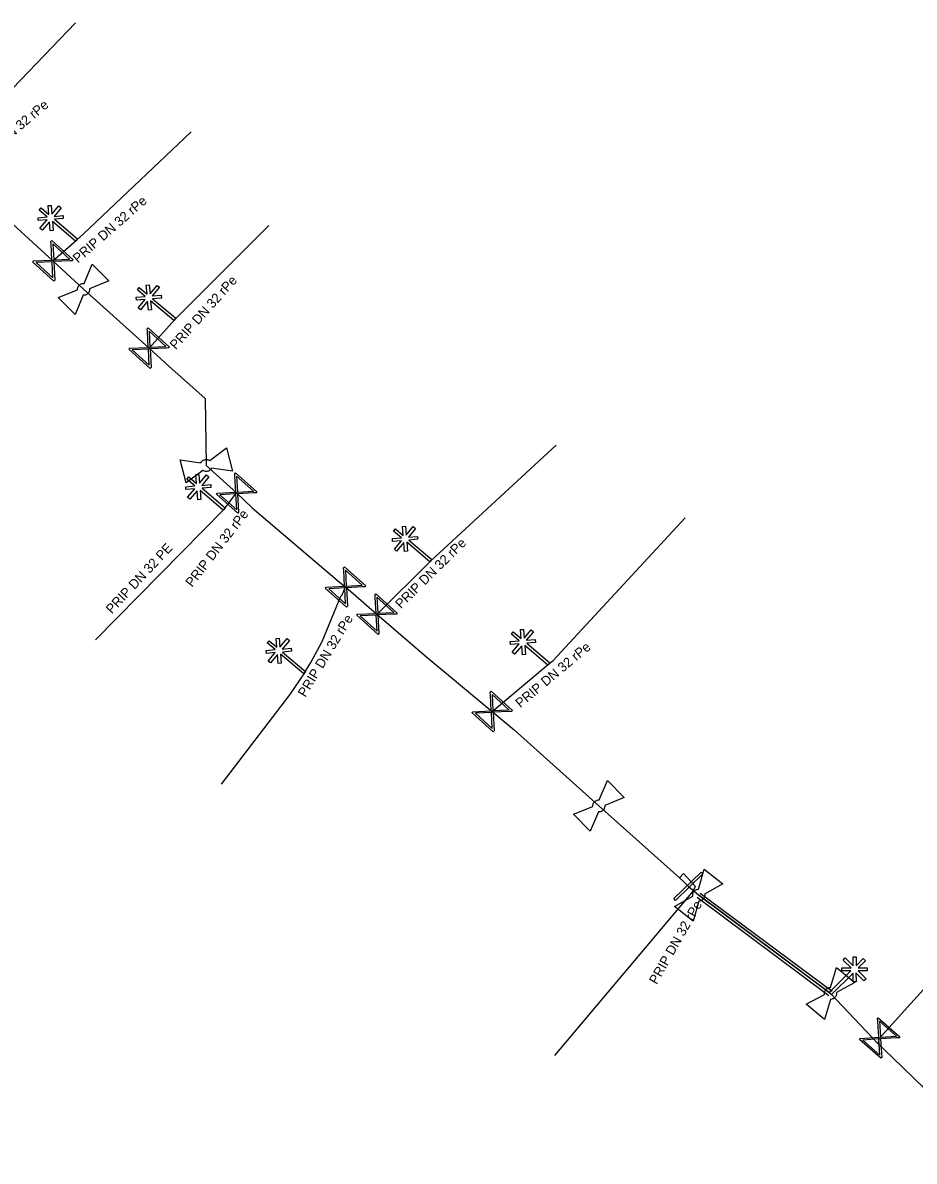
# Model space of a CAD drawing. Extents: x -643544 to -637295, y -1119190 to -1111715.
# Drawn here: x -640857 to -640810.3, y -1114804.7 to -1114745.1 of the extents above; entities that cross this region are included whole.
import ezdxf

# ---------------------------------------------------------------- set-up
doc = ezdxf.new("R2010")
doc.units = 0
for name, color, linetype in [('Default', 7, 'Continuous'), ('VP Chránička', 7, 'Continuous'), ('VP Chránička - okraje', 7, 'Continuous'), ('VP Lomový bod', 7, 'Continuous'), ('VP Popis přípojky', 7, 'Continuous'), ('VP Přípojka', 7, 'Continuous'), ('VP Změna materiálu', 7, 'Continuous'), ('VP Řad', 7, 'Continuous'), ('VP Šoupě', 7, 'Continuous')]:
    doc.layers.add(name, color=color, linetype=linetype)

msp = doc.modelspace()

# ---------------------------------------------------------------- linework, layer by layer
at = {"layer": 'Default'}
for points in [[(-640854.103, -1114759.042), (-640854.107, -1114758.99), (-640854.093, -1114758.939), (-640854.068, -1114758.856), (-640854.01, -1114758.798), (-640853.952, -1114758.741), (-640853.871, -1114758.718), (-640853.818, -1114758.704), (-640853.765, -1114758.708)], [(-640853.478, -1114758.998), (-640853.474, -1114759.051), (-640853.489, -1114759.103), (-640853.512, -1114759.184), (-640853.57, -1114759.242), (-640853.628, -1114759.299), (-640853.712, -1114759.322), (-640853.763, -1114759.337), (-640853.815, -1114759.332)], [(-640847.652, -1114768.101), (-640847.628, -1114768.054), (-640847.59, -1114768.017), (-640847.527, -1114767.958), (-640847.448, -1114767.937), (-640847.368, -1114767.917), (-640847.287, -1114767.939), (-640847.234, -1114767.953), (-640847.191, -1114767.984)], [(-640847.09, -1114768.379), (-640847.113, -1114768.426), (-640847.152, -1114768.464), (-640847.213, -1114768.522), (-640847.292, -1114768.543), (-640847.372, -1114768.563), (-640847.455, -1114768.54), (-640847.507, -1114768.527), (-640847.55, -1114768.497)], [(-640827.133, -1114786.082), (-640827.137, -1114786.03), (-640827.123, -1114785.979), (-640827.098, -1114785.896), (-640827.04, -1114785.838), (-640826.982, -1114785.781), (-640826.901, -1114785.758), (-640826.848, -1114785.744), (-640826.795, -1114785.748)], [(-640826.508, -1114786.038), (-640826.504, -1114786.091), (-640826.519, -1114786.143), (-640826.542, -1114786.224), (-640826.6, -1114786.282), (-640826.658, -1114786.339), (-640826.742, -1114786.362), (-640826.793, -1114786.377), (-640826.845, -1114786.372)], [(-640821.899, -1114790.789), (-640821.908, -1114790.738), (-640821.9, -1114790.685), (-640821.886, -1114790.6), (-640821.835, -1114790.536), (-640821.784, -1114790.472), (-640821.706, -1114790.44), (-640821.655, -1114790.419), (-640821.602, -1114790.418)], [(-640821.283, -1114790.671), (-640821.273, -1114790.723), (-640821.281, -1114790.777), (-640821.294, -1114790.86), (-640821.345, -1114790.924), (-640821.396, -1114790.988), (-640821.477, -1114791.021), (-640821.526, -1114791.042), (-640821.579, -1114791.043)], [(-640815, -1114795.922), (-640815.008, -1114795.871), (-640814.999, -1114795.818), (-640814.982, -1114795.733), (-640814.93, -1114795.67), (-640814.878, -1114795.607), (-640814.799, -1114795.577), (-640814.748, -1114795.558), (-640814.695, -1114795.558)], [(-640814.382, -1114795.818), (-640814.373, -1114795.87), (-640814.382, -1114795.924), (-640814.397, -1114796.007), (-640814.45, -1114796.07), (-640814.502, -1114796.133), (-640814.583, -1114796.164), (-640814.633, -1114796.183), (-640814.686, -1114796.183)]]:
    msp.add_open_spline(points, degree=3, dxfattribs=at)
at = {"layer": 'VP Chránička'}
msp.add_lwpolyline([(-640814.69, -1114795.87), (-640821.59, -1114790.73)], dxfattribs=at)
at = {"layer": 'VP Chránička - okraje'}
for points in [[(-640821.674, -1114790.842), (-640814.774, -1114795.982)], [(-640821.506, -1114790.618), (-640814.606, -1114795.758)]]:
    msp.add_lwpolyline(points, dxfattribs=at)
at = {"layer": 'VP Lomový bod'}
for points in [[(-640853.765, -1114758.708), (-640853.343, -1114757.696), (-640852.462, -1114758.583), (-640853.478, -1114758.998)], [(-640854.237, -1114760.344), (-640855.118, -1114759.457), (-640854.103, -1114759.042)], [(-640853.815, -1114759.332), (-640854.237, -1114760.344)], [(-640847.191, -1114767.984), (-640846.315, -1114767.324), (-640846.004, -1114768.535), (-640847.09, -1114768.379)], [(-640848.425, -1114769.156), (-640848.736, -1114767.945), (-640847.652, -1114768.101)], [(-640847.55, -1114768.497), (-640848.425, -1114769.156)], [(-640826.795, -1114785.748), (-640826.373, -1114784.736), (-640825.492, -1114785.623), (-640826.508, -1114786.038)], [(-640827.267, -1114787.384), (-640828.148, -1114786.497), (-640827.133, -1114786.082)], [(-640826.845, -1114786.372), (-640827.267, -1114787.384)], [(-640821.602, -1114790.418), (-640821.301, -1114789.363), (-640820.323, -1114790.14), (-640821.283, -1114790.671)], [(-640821.879, -1114792.097), (-640822.857, -1114791.32), (-640821.899, -1114790.789)], [(-640821.579, -1114791.043), (-640821.879, -1114792.097)], [(-640814.695, -1114795.558), (-640814.371, -1114794.509), (-640813.41, -1114795.309), (-640814.382, -1114795.818)], [(-640815.009, -1114797.231), (-640815.97, -1114796.431), (-640815, -1114795.922)], [(-640814.686, -1114796.183), (-640815.009, -1114797.231)]]:
    msp.add_lwpolyline(points, dxfattribs=at)
at = {"layer": 'VP Přípojka'}
for points in [[(-640859.8, -1114751.03), (-640858.754, -1114749.779), (-640854.218, -1114745.07)], [(-640854.16, -1114756.44), (-640853.806, -1114756.136), (-640848.168, -1114750.787)], [(-640849.02, -1114760.6), (-640844.102, -1114755.68)], [(-640855.4, -1114757.53), (-640854.16, -1114756.44)], [(-640850.363, -1114762.102), (-640849.02, -1114760.6)], [(-640835.61, -1114773.23), (-640829.061, -1114767.179)], [(-640846.43, -1114770.52), (-640845.78, -1114769.68)], [(-640846.43, -1114770.52), (-640853.175, -1114777.369)], [(-640829.44, -1114778.63), (-640829.213, -1114778.45), (-640822.299, -1114770.976)], [(-640838.43, -1114776.02), (-640835.61, -1114773.23)], [(-640842.22, -1114779.09), (-640841.9, -1114778.56), (-640841.31, -1114777.45), (-640840.325, -1114775.085), (-640840.255, -1114775.015), (-640840.08, -1114774.6)], [(-640812.192, -1114798.512), (-640812.119, -1114798.21), (-640793.889, -1114778.05)], [(-640832.403, -1114781.119), (-640829.44, -1114778.63)], [(-640842.22, -1114779.09), (-640843.006, -1114780.237), (-640846.595, -1114784.926)], [(-640821.88, -1114790.5), (-640821.75, -1114790.27), (-640822.39, -1114789.6), (-640822.597, -1114789.825)], [(-640821.88, -1114790.5), (-640829.132, -1114799.119)]]:
    msp.add_lwpolyline(points, dxfattribs=at)
at = {"layer": 'VP Změna materiálu'}
for points in [[(-640855.705, -1114755.231), (-640856.116, -1114754.882), (-640856.016, -1114754.763), (-640855.608, -1114755.108), (-640855.647, -1114754.641), (-640855.491, -1114754.629), (-640855.452, -1114755.093), (-640855.08, -1114754.653), (-640854.96, -1114754.754), (-640855.339, -1114755.201), (-640854.867, -1114755.161), (-640854.854, -1114755.316), (-640855.316, -1114755.355), (-640854.108, -1114756.379), (-640854.209, -1114756.498), (-640855.421, -1114755.471), (-640855.381, -1114755.942), (-640855.537, -1114755.954), (-640855.577, -1114755.482), (-640855.955, -1114755.928), (-640856.074, -1114755.827), (-640855.702, -1114755.388), (-640856.164, -1114755.425), (-640856.177, -1114755.271), (-640855.705, -1114755.231)], [(-640850.565, -1114759.391), (-640850.976, -1114759.042), (-640850.876, -1114758.923), (-640850.468, -1114759.268), (-640850.507, -1114758.801), (-640850.351, -1114758.789), (-640850.312, -1114759.253), (-640849.94, -1114758.813), (-640849.82, -1114758.914), (-640850.199, -1114759.361), (-640849.727, -1114759.321), (-640849.714, -1114759.476), (-640850.176, -1114759.515), (-640848.968, -1114760.539), (-640849.069, -1114760.658), (-640850.281, -1114759.631), (-640850.241, -1114760.102), (-640850.397, -1114760.114), (-640850.437, -1114759.642), (-640850.815, -1114760.088), (-640850.934, -1114759.987), (-640850.562, -1114759.548), (-640851.024, -1114759.585), (-640851.037, -1114759.431), (-640850.565, -1114759.391)], [(-640847.975, -1114769.311), (-640848.386, -1114768.962), (-640848.286, -1114768.843), (-640847.878, -1114769.188), (-640847.917, -1114768.721), (-640847.761, -1114768.709), (-640847.722, -1114769.173), (-640847.35, -1114768.733), (-640847.23, -1114768.834), (-640847.609, -1114769.281), (-640847.137, -1114769.241), (-640847.124, -1114769.396), (-640847.586, -1114769.435), (-640846.378, -1114770.459), (-640846.479, -1114770.578), (-640847.691, -1114769.551), (-640847.651, -1114770.022), (-640847.807, -1114770.034), (-640847.847, -1114769.562), (-640848.225, -1114770.008), (-640848.344, -1114769.907), (-640847.972, -1114769.468), (-640848.434, -1114769.505), (-640848.447, -1114769.351), (-640847.975, -1114769.311)], [(-640837.155, -1114772.021), (-640837.566, -1114771.672), (-640837.466, -1114771.553), (-640837.058, -1114771.898), (-640837.097, -1114771.431), (-640836.941, -1114771.419), (-640836.902, -1114771.883), (-640836.53, -1114771.443), (-640836.41, -1114771.544), (-640836.789, -1114771.991), (-640836.317, -1114771.951), (-640836.304, -1114772.106), (-640836.766, -1114772.145), (-640835.558, -1114773.169), (-640835.659, -1114773.288), (-640836.871, -1114772.261), (-640836.831, -1114772.732), (-640836.987, -1114772.744), (-640837.027, -1114772.272), (-640837.405, -1114772.718), (-640837.524, -1114772.617), (-640837.152, -1114772.178), (-640837.614, -1114772.215), (-640837.627, -1114772.061), (-640837.155, -1114772.021)], [(-640830.985, -1114777.421), (-640831.396, -1114777.072), (-640831.296, -1114776.953), (-640830.888, -1114777.298), (-640830.927, -1114776.831), (-640830.771, -1114776.819), (-640830.732, -1114777.283), (-640830.36, -1114776.843), (-640830.24, -1114776.944), (-640830.619, -1114777.391), (-640830.147, -1114777.351), (-640830.134, -1114777.506), (-640830.596, -1114777.545), (-640829.388, -1114778.569), (-640829.489, -1114778.688), (-640830.701, -1114777.661), (-640830.661, -1114778.132), (-640830.817, -1114778.144), (-640830.857, -1114777.672), (-640831.235, -1114778.118), (-640831.354, -1114778.017), (-640830.982, -1114777.578), (-640831.444, -1114777.615), (-640831.457, -1114777.461), (-640830.985, -1114777.421)], [(-640843.765, -1114777.881), (-640844.176, -1114777.532), (-640844.076, -1114777.413), (-640843.668, -1114777.758), (-640843.707, -1114777.291), (-640843.551, -1114777.279), (-640843.512, -1114777.743), (-640843.14, -1114777.303), (-640843.02, -1114777.404), (-640843.399, -1114777.851), (-640842.927, -1114777.811), (-640842.914, -1114777.966), (-640843.376, -1114778.005), (-640842.168, -1114779.029), (-640842.269, -1114779.148), (-640843.481, -1114778.121), (-640843.441, -1114778.592), (-640843.597, -1114778.604), (-640843.637, -1114778.132), (-640844.015, -1114778.578), (-640844.134, -1114778.477), (-640843.762, -1114778.038), (-640844.224, -1114778.075), (-640844.237, -1114777.921), (-640843.765, -1114777.881)], [(-640813.355, -1114794.432), (-640812.973, -1114794.051), (-640812.863, -1114794.162), (-640813.241, -1114794.539), (-640812.773, -1114794.539), (-640812.774, -1114794.696), (-640813.239, -1114794.696), (-640812.832, -1114795.104), (-640812.943, -1114795.214), (-640813.357, -1114794.799), (-640813.356, -1114795.273), (-640813.512, -1114795.273), (-640813.512, -1114794.809), (-640814.633, -1114795.927), (-640814.743, -1114795.816), (-640813.619, -1114794.695), (-640814.091, -1114794.695), (-640814.09, -1114794.539), (-640813.616, -1114794.539), (-640814.029, -1114794.125), (-640813.918, -1114794.014), (-640813.512, -1114794.422), (-640813.511, -1114793.958), (-640813.355, -1114793.958), (-640813.355, -1114794.432)]]:
    msp.add_lwpolyline(points, dxfattribs=at)
at = {"layer": 'VP Řad'}
for points in [[(-640858.35, -1114754.85), (-640855.4, -1114757.53), (-640853.79, -1114759.02), (-640850.363, -1114762.102), (-640849.32, -1114763.04), (-640847.43, -1114764.74), (-640847.37, -1114768.24), (-640845.78, -1114769.68), (-640844.96, -1114770.45), (-640840.39, -1114774.34), (-640840.079, -1114774.599), (-640838.433, -1114776.023), (-640835.82, -1114778.27), (-640832.403, -1114781.119), (-640831.25, -1114782.08), (-640826.82, -1114786.06), (-640822.597, -1114789.825), (-640822.37, -1114790.03), (-640822.14, -1114790.26), (-640821.84, -1114790.51), (-640821.59, -1114790.73), (-640815.13, -1114795.55), (-640814.69, -1114795.87)], [(-640814.69, -1114795.87), (-640812.192, -1114798.512), (-640811.451, -1114799.221), (-640805.839, -1114804.656)]]:
    msp.add_lwpolyline(points, dxfattribs=at)
at = {"layer": 'VP Šoupě'}
for points in [[(-640855.457, -1114756.471), (-640854.341, -1114757.473), (-640854.385, -1114757.522), (-640854.513, -1114757.524), (-640855.352, -1114757.571), (-640855.299, -1114758.54), (-640855.343, -1114758.589), (-640856.459, -1114757.587), (-640856.415, -1114757.538), (-640855.445, -1114757.488), (-640855.491, -1114756.649), (-640855.501, -1114756.52), (-640855.457, -1114756.471)], [(-640855.403, -1114756.646), (-640855.357, -1114757.483), (-640854.521, -1114757.437), (-640855.403, -1114756.646)], [(-640855.393, -1114758.418), (-640855.44, -1114757.576), (-640856.28, -1114757.622), (-640855.393, -1114758.418)], [(-640850.417, -1114761.041), (-640849.301, -1114762.043), (-640849.345, -1114762.092), (-640849.473, -1114762.094), (-640850.312, -1114762.141), (-640850.259, -1114763.11), (-640850.303, -1114763.159), (-640851.419, -1114762.157), (-640851.375, -1114762.108), (-640850.405, -1114762.058), (-640850.451, -1114761.219), (-640850.461, -1114761.09), (-640850.417, -1114761.041)], [(-640850.363, -1114761.216), (-640850.317, -1114762.053), (-640849.481, -1114762.007), (-640850.363, -1114761.216)], [(-640850.353, -1114762.988), (-640850.4, -1114762.146), (-640851.24, -1114762.192), (-640850.353, -1114762.988)], [(-640845.837, -1114768.621), (-640844.721, -1114769.623), (-640844.765, -1114769.672), (-640844.893, -1114769.674), (-640845.732, -1114769.721), (-640845.679, -1114770.69), (-640845.723, -1114770.739), (-640846.839, -1114769.737), (-640846.795, -1114769.688), (-640845.825, -1114769.638), (-640845.871, -1114768.799), (-640845.881, -1114768.67), (-640845.837, -1114768.621)], [(-640845.783, -1114768.796), (-640845.737, -1114769.633), (-640844.901, -1114769.587), (-640845.783, -1114768.796)], [(-640845.773, -1114770.568), (-640845.82, -1114769.726), (-640846.66, -1114769.772), (-640845.773, -1114770.568)], [(-640840.137, -1114773.541), (-640839.021, -1114774.543), (-640839.065, -1114774.592), (-640839.193, -1114774.594), (-640840.032, -1114774.641), (-640839.979, -1114775.61), (-640840.023, -1114775.659), (-640841.139, -1114774.657), (-640841.095, -1114774.608), (-640840.125, -1114774.558), (-640840.171, -1114773.719), (-640840.181, -1114773.59), (-640840.137, -1114773.541)], [(-640840.083, -1114773.716), (-640840.037, -1114774.553), (-640839.201, -1114774.507), (-640840.083, -1114773.716)], [(-640840.073, -1114775.488), (-640840.12, -1114774.646), (-640840.96, -1114774.692), (-640840.073, -1114775.488)], [(-640838.49, -1114774.964), (-640837.374, -1114775.966), (-640837.418, -1114776.015), (-640837.546, -1114776.017), (-640838.385, -1114776.064), (-640838.332, -1114777.033), (-640838.376, -1114777.082), (-640839.492, -1114776.08), (-640839.448, -1114776.031), (-640838.478, -1114775.981), (-640838.524, -1114775.142), (-640838.534, -1114775.013), (-640838.49, -1114774.964)], [(-640838.436, -1114775.139), (-640838.39, -1114775.976), (-640837.554, -1114775.93), (-640838.436, -1114775.139)], [(-640838.426, -1114776.911), (-640838.473, -1114776.069), (-640839.313, -1114776.115), (-640838.426, -1114776.911)], [(-640832.46, -1114780.06), (-640831.344, -1114781.062), (-640831.388, -1114781.111), (-640831.516, -1114781.113), (-640832.355, -1114781.16), (-640832.302, -1114782.129), (-640832.346, -1114782.178), (-640833.462, -1114781.176), (-640833.418, -1114781.127), (-640832.448, -1114781.077), (-640832.494, -1114780.238), (-640832.504, -1114780.109), (-640832.46, -1114780.06)], [(-640832.406, -1114780.235), (-640832.36, -1114781.072), (-640831.524, -1114781.026), (-640832.406, -1114780.235)], [(-640832.396, -1114782.007), (-640832.443, -1114781.165), (-640833.283, -1114781.211), (-640832.396, -1114782.007)], [(-640821.379, -1114789.609), (-640822.814, -1114791.001), (-640822.901, -1114790.911), (-640821.466, -1114789.519), (-640821.379, -1114789.609)], [(-640812.189, -1114797.152), (-640811.061, -1114798.14), (-640811.104, -1114798.189), (-640811.233, -1114798.193), (-640812.071, -1114798.25), (-640812.005, -1114799.219), (-640812.049, -1114799.268), (-640813.177, -1114798.28), (-640813.134, -1114798.231), (-640812.164, -1114798.168), (-640812.221, -1114797.33), (-640812.233, -1114797.201), (-640812.189, -1114797.152)], [(-640812.133, -1114797.326), (-640812.077, -1114798.162), (-640811.242, -1114798.106), (-640812.133, -1114797.326)], [(-640812.102, -1114799.097), (-640812.159, -1114798.256), (-640812.998, -1114798.313), (-640812.102, -1114799.097)]]:
    msp.add_lwpolyline(points, dxfattribs=at)

# ---------------------------------------------------------------- texts
at = {"layer": 'VP Popis přípojky'}
for s, rotation, p in [('PRIP DN 32 rPe', 40.156, (-640859.299, -1114752.581)), ('PRIP DN 32 rPe', 41.31651, (-640854.086, -1114757.674)), ('PRIP DN 32 rPe', 48.19879, (-640848.96, -1114762.211)), ('PRIP DN 32 rPe', 52.26695, (-640848.108, -1114774.643)), ('PRIP DN 32 PE', 46.96422, (-640852.313, -1114776.04)), ('PRIP DN 32 rPe', 44.69361, (-640837.178, -1114775.767)), ('PRIP DN 32 rPe', 58.87753, (-640842.18, -1114780.405)), ('PRIP DN 32 rPe', 40.03117, (-640830.926, -1114780.953)), ('PRIP DN 32 rPe', 60.52411, (-640823.787, -1114795.439))]:
    msp.add_text(s, height=0.5, rotation=rotation, dxfattribs=at).set_placement(p)

doc.saveas('drawing.dxf')
